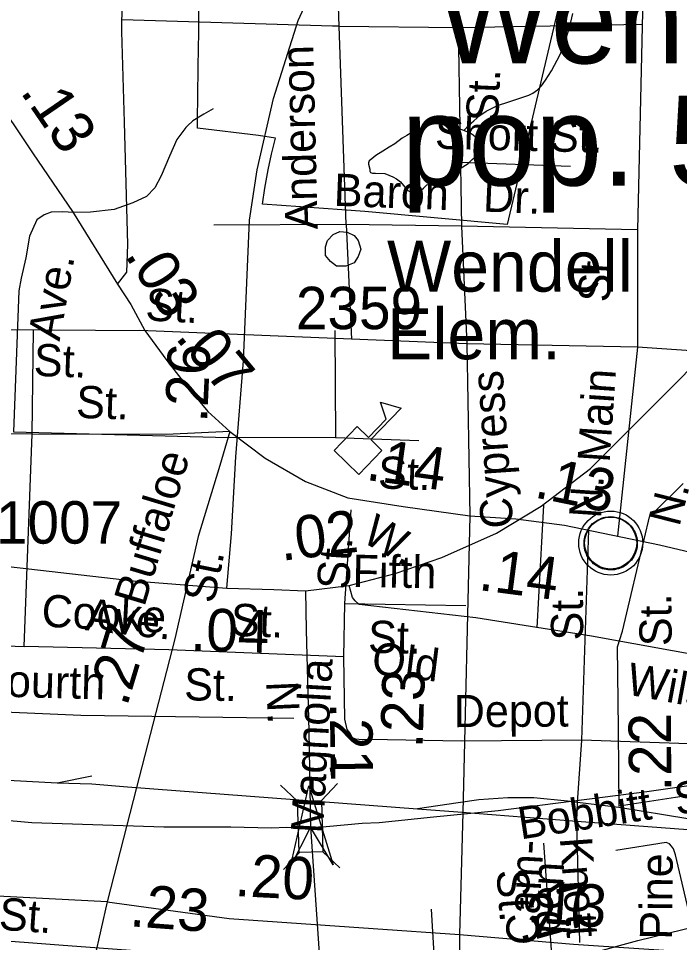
# Model space of a CAD drawing. Extents: x 2169602 to 2449496, y 721995 to 810662.
# Drawn here: x 2428481 to 2430430, y 804442 to 807165 of the extents above; entities that cross this region are included whole.
import ezdxf

# ---------------------------------------------------------------- set-up
doc = ezdxf.new("R2010")
doc.units = 0
doc.layers.add('Default', color=7, linetype='Continuous')

msp = doc.modelspace()

# ---------------------------------------------------------------- linework, layer by layer
at = {"layer": 'Default'}
for p, q in [((2430323.8, 807297.4), (2430306.7, 806542.4)), ((2429407.5, 807142.2), (2428786.7, 807161)), ((2429427.2, 807142.7), (2429407.5, 807142.2)), ((2429427.2, 807142.7), (2429777.5, 807138.1)), ((2429447.2, 806557.5), (2429427.2, 807142.7)), ((2429777.5, 807138.1), (2430320.4, 807147.8)), ((2429777.5, 807138.1), (2429787.3, 806552.8)), ((2429787.3, 806552.8), (2429447.2, 806557.5)), ((2429447.2, 806557.5), (2429463.3, 806220)), ((2430306.7, 806542.4), (2429787.3, 806552.8)), ((2429787.3, 806552.8), (2429803.7, 806206.2)), ((2430306.7, 806542.4), (2430306.7, 806195.9)), ((2428521.3, 805940.3), (2428525.9, 806247.7)), ((2429463.3, 806220), (2428838.8, 806245)), ((2429414.3, 806245.1), (2429415.8, 805929.2)), ((2429803.7, 806206.2), (2429463.3, 806220)), ((2430306.7, 806195.9), (2429803.7, 806206.2)), ((2429803.7, 806206.2), (2429812, 805699.6)), ((2430306.7, 806195.9), (2430247.3, 805639.3)), ((2430571.5, 806178.4), (2430306.7, 806195.9)), ((2428466.4, 805946.7), (2429099.9, 805929.7)), ((2428521.3, 805940.3), (2428094.6, 805941.9)), ((2428498.4, 805314.5), (2428521.3, 805940.3)), ((2429415.8, 805929.2), (2429099.9, 805929.7)), ((2429661.6, 805920.1), (2429415.8, 805929.2)), ((2430029.6, 805730.6), (2430010.2, 805369.1)), ((2429443.3, 805441.1), (2429462.2, 805717.3)), ((2430142.4, 805037.6), (2430163.4, 805656.5)), ((2429440.9, 805283.4), (2429443.3, 805441.1)), ((2429443.3, 805441.1), (2429800.3, 805434.4)), ((2428221.3, 805323.2), (2428498.4, 805314.5)), ((2428924.5, 805304.4), (2428498.4, 805314.5)), ((2429440.9, 805283.4), (2428924.5, 805304.4)), ((2430142.4, 805037.6), (2429788.1, 805034.7)), ((2430130.1, 804854.6), (2430142.4, 805037.6)), ((2430457.4, 805027.4), (2430142.4, 805037.6)), ((2428595.3, 804911.9), (2428698.1, 804933)), ((2429422, 804910), (2429374.6, 804859.8)), ((2428802.4, 804900.9), (2429658, 804835.4)), ((2429253.9, 804905.1), (2429304.1, 804857.8)), ((2430127.5, 804799.5), (2430130.1, 804854.6)), ((2429778.1, 804852.9), (2429658, 804835.4)), ((2429658, 804835.4), (2429776.7, 804826.4)), ((2430136.6, 804441.4), (2430127.5, 804799.5)), ((2430029.1, 804734.8), (2430055.2, 804378.7)), ((2429309.7, 804706.7), (2429262.4, 804656.6)), ((2429378.7, 804708.7), (2429428.9, 804661.4)), ((2428742.7, 804561.8), (2428193.6, 804589.8))]:
    msp.add_line(p, q, dxfattribs=at)
for points in [[(2429096.2, 805485.7), (2429109, 805645.9), (2429122.6, 805873.2), (2429144.6, 806155.9), (2429162.4, 806570.6), (2429185.4, 806719.3), (2429233.5, 806928.7), (2429305.7, 807159), (2429385.2, 807332.9), (2429469, 807557), (2429576.7, 807743.3), (2429698.1, 807900.4), (2429993.2, 808189.4), (2430237, 808457.5), (2430299.8, 808560.1), (2430341.6, 808700.4), (2430379.3, 808895.2), (2430424.3, 809188.4), (2430424.3, 809295.2), (2430409.7, 809580), (2430358.4, 810275.3), (2430382.7, 810458.3)], [(2428773.5, 806382.3), (2428801, 806417.4), (2428804.1, 806499.1), (2428794.2, 806859.3), (2428786.3, 807126.3), (2428791, 807545.2), (2428784.2, 807934.7), (2428785.8, 808235.2), (2428746.6, 808620.6)], [(2429456.1, 805493.6), (2429591.6, 805528.7), (2429729.8, 805576.8), (2429890.9, 805648), (2430022.8, 805727.6), (2430168.2, 805838.6), (2430434, 806104.6), (2430710.2, 806391.5), (2431314, 807005.1), (2431556.8, 807258.5), (2431700.1, 807405.1), (2431895.8, 807643.9)], [(2429427.2, 807142.7), (2429414.7, 807493.9), (2429409.2, 807518.1), (2429397.6, 807534.3), (2429379.7, 807542.7), (2429306.7, 807545.3), (2428967, 807554.4), (2428790.8, 807560.2)], [(2430099.9, 807312.2), (2429922.7, 806557.5), (2429502.2, 806595.9), (2429313.2, 806609.9), (2429201.2, 806617.8), (2429208.2, 806664.9), (2429217.9, 806718.6), (2429227.7, 806765.2), (2429239.2, 806812.3), (2429189.4, 806820.3), (2429009.2, 806841.3), (2429009.2, 806861.3), (2429010.2, 806942.3), (2429010.9, 807014.5), (2429010.9, 807023.2), (2429012.7, 807125.6), (2429013.9, 807254.1)], [(2430099.9, 807312.2), (2429922.7, 806557.5), (2429502.2, 806595.9), (2429313.2, 806609.9), (2429201.2, 806617.8), (2429208.2, 806664.9), (2429217.9, 806718.6), (2429227.7, 806765.2), (2429239.2, 806812.3), (2429189.4, 806820.3), (2429009.2, 806841.3), (2429009.2, 806861.3), (2429010.2, 806942.3), (2429010.9, 807014.5), (2429010.9, 807023.2), (2429012.7, 807125.6), (2429013.9, 807254.1)], [(2429794.6, 806835.1), (2429810.4, 806851.4), (2429824.3, 806863.5), (2429842, 806879.5), (2429860.2, 806891.7), (2429880.1, 806901.7), (2429895.9, 806909.9), (2429915.6, 806915.8), (2429960.1, 806930.2), (2429985.7, 806938.5), (2429997.6, 806944.4), (2430011.7, 806954.4), (2430023.4, 806966.8), (2430035.5, 806982.9), (2430053, 807011.1), (2430078.8, 807059.1), (2430090.5, 807088.9), (2430106.3, 807137.3), (2430116.3, 807179.2)], [(2428400.5, 806949.9), (2428525, 806765.6), (2428641.1, 806596), (2428773.5, 806382.3)], [(2429055.8, 806898.4), (2429027.5, 806883), (2428995.1, 806863.6), (2428979.5, 806848.7)], [(2428979.5, 806848.7), (2428974.7, 806844.1), (2428948, 806808.6), (2428926.9, 806759.1), (2428901.8, 806701.6), (2428883, 806666), (2428858.5, 806640.5), (2428818.1, 806621.3), (2428763.8, 806602.4), (2428693.6, 806593.9), (2428643.6, 806592.9), (2428611.7, 806595.6), (2428577.6, 806594.3), (2428557.5, 806586.7), (2428535.2, 806571.1), (2428514.2, 806523.6), (2428502.9, 806459.8), (2428489.7, 806400.1), (2428482.9, 806362.2), (2428466.4, 805946.7)], [(2429794.6, 806835.1), (2429788.6, 806837.2), (2429754.4, 806848.9), (2429742.3, 806852.7), (2429736.4, 806854.9), (2429728.4, 806858.5), (2429716.1, 806858.7), (2429706.2, 806858.6), (2429700.1, 806854.3), (2429686.3, 806848.2), (2429662.3, 806840.1), (2429638.8, 806828.2), (2429626.2, 806820), (2429612.7, 806811.9), (2429590.8, 806795.7), (2429574.8, 806785.6), (2429555.3, 806773.5), (2429535, 806761.6), (2429523.1, 806751.2), (2429515.3, 806745.1), (2429513.5, 806739.3), (2429513.3, 806735.2), (2429517.2, 806721.2), (2429517.6, 806715.1), (2429519.4, 806711.2), (2429525.6, 806709.4), (2429533.6, 806709.4), (2429561.2, 806707.7), (2429573.3, 806703.5), (2429585.6, 806698), (2429595.7, 806692), (2429607.4, 806683.7), (2429625.8, 806661.8), (2429629.5, 806658), (2429637.7, 806654), (2429650, 806648), (2429653.9, 806648.3), (2429658, 806650.1), (2429675.7, 806664.4), (2429685.3, 806674.3), (2429699.2, 806678.3), (2429723.6, 806686.8), (2429735.5, 806692.7), (2429771.2, 806714.9), (2429807.1, 806737.1), (2429819, 806749.5), (2429831.3, 806759.4), (2429838.9, 806769.6), (2429840.9, 806773.4), (2429842.8, 806779.6), (2429844.8, 806787.4), (2429842.8, 806797.4), (2429838.7, 806803.3), (2429834.6, 806809.6), (2429828.6, 806815.4), (2429822.5, 806821.2), (2429812.8, 806827.1), (2429794.6, 806835.1)], [(2426880.1, 806838.2), (2426906.3, 806540.9), (2426920.9, 806346.1), (2426950.2, 806300), (2426987.9, 806287.5), (2427617.8, 806260.2), (2428269.7, 806249.8), (2428853.6, 806245.2)], [(2430108.8, 806728.9), (2429783.9, 806740.7)], [(2429447.2, 806557.5), (2429056.9, 806555.6)], [(2429428.8, 806536.7), (2429450.5, 806535), (2429471, 806525), (2429482.7, 806511.1), (2429491.1, 806485.1), (2429483.1, 806463.1), (2429471.2, 806445.1), (2429447, 806434.9), (2429419.3, 806434.6), (2429401.3, 806448.7), (2429386.9, 806466.4), (2429386.9, 806492.3), (2429392.9, 806510.4), (2429409.1, 806528.7), (2429428.8, 806536.7)], [(2428773.5, 806382.3), (2428812.2, 806321.6), (2428853.6, 806245.2)], [(2428853.6, 806245.2), (2428918.4, 806157.2), (2428973.9, 806086), (2429039.8, 806006.4), (2429104.7, 805947.8)], [(2429104.7, 805947.8), (2428916.9, 805938.7), (2428521.3, 805940.3)], [(2429104.7, 805947.8), (2429074.9, 805847.7), (2429011.6, 805638.2), (2428942.5, 805336.7), (2428829.8, 804898.8), (2428742.7, 804561.8)], [(2429104.7, 805947.8), (2429208.3, 805869.3), (2429327.6, 805800.1), (2429452.1, 805752), (2429615.3, 805726.8), (2429812, 805699.6)], [(2426379.1, 805847.7), (2427520, 805169.8), (2427548.4, 805152.9), (2427586.6, 805133.4), (2427669, 805094.1), (2427707.2, 805078.5), (2427783.6, 805047.3), (2427827.8, 805029.8), (2427873.8, 805012.3), (2428034, 804962.8), (2428084.7, 804950.6), (2428138, 804942.3), (2428188.9, 804938.1), (2428258.9, 804932.4), (2428323, 804927.1), (2428595.3, 804911.9)], [(2430688.7, 804909.4), (2430418.2, 804868.6), (2430252.9, 804843.1), (2430251.9, 804946.9), (2430250.4, 805072.5), (2430247.7, 805313.2), (2430261.9, 805359.6), (2430330.4, 805645.9), (2430339.2, 805683.4), (2430342.2, 805696.6), (2430440.9, 805794.3)], [(2430688.7, 804909.4), (2430418.2, 804868.6), (2430252.9, 804843.1), (2430251.9, 804946.9), (2430250.4, 805072.5), (2430247.7, 805313.2), (2430261.9, 805359.6), (2430330.4, 805645.9), (2430339.2, 805683.4), (2430342.2, 805696.6), (2430440.9, 805794.3)], [(2429812, 805699.6), (2429791.7, 804825.2), (2429782.2, 804465.5)], [(2429812, 805699.6), (2429948.1, 805690.2), (2430091.4, 805671.3), (2430371.3, 805613.8), (2430500.6, 805583.4)], [(2427484.7, 805696.2), (2427815.4, 805625), (2428022.6, 805599.9), (2428451.6, 805549.6), (2428821, 805507.7), (2429096.2, 805485.7)], [(2429096.2, 805485.7), (2429234.3, 805481.6), (2429328, 805478.4)], [(2429328, 805478.4), (2429456.1, 805493.6)], [(2431486.4, 805120.3), (2431404.8, 805124.5), (2430898.3, 805212.4), (2430171.1, 805344.4), (2429830, 805398.8), (2429485.7, 805438.2), (2429474.1, 805448.5), (2429466.4, 805458.8), (2429456.1, 805493.6)], [(2429328, 805478.4), (2429329.5, 805362.2), (2429337.9, 805064.8), (2429342.1, 804781.9), (2429370.3, 804382.1)], [(2429788.1, 805034.7), (2429514.3, 805040.3), (2429494.3, 805038.8), (2429476.3, 805041.1), (2429466.4, 805045.3), (2429458.7, 805059.5), (2429450.9, 805069.6), (2429443.5, 805099.8), (2429440.9, 805283.4)], [(2429293.2, 805101.4), (2428665.1, 805110.7), (2428167.3, 805132.4)], [(2429342.1, 804781.9), (2429388.2, 804783.3), (2429495.2, 804792.9), (2429545.1, 804795.8), (2429704.9, 804811.9), (2429895.4, 804831), (2430334.2, 804886.5), (2430657.8, 804932.6), (2431254.7, 805017.6), (2431507.3, 805053.5)], [(2428595.3, 804911.9), (2428697.6, 804908.9), (2428802.4, 804900.9)], [(2427786.2, 804860.8), (2427803.4, 804859.3), (2428115.6, 804831.6), (2428520.7, 804795.7), (2428910.4, 804782.6), (2429107.5, 804782.6), (2429226.3, 804779.7), (2429272.4, 804781.1), (2429299.5, 804780.4)], [(2430455.4, 804806.3), (2430252, 804839.2), (2430130.1, 804854.6), (2430100.4, 804858.3), (2430000.7, 804868.4), (2429924.7, 804868), (2429838.5, 804861.7), (2429778.1, 804852.9)], [(2429370.3, 804382.1), (2429716.9, 804358), (2429951.3, 804364.3), (2430056, 804378.9), (2430307.1, 804448), (2431063.6, 804632.3), (2431471.7, 804739.1), (2431930.6, 804835.5)], [(2429776.7, 804826.4), (2430127.5, 804799.5), (2430455.1, 804774.5)], [(2429299.5, 804780.4), (2429342.1, 804781.9)], [(2430468.4, 804487.3), (2430418.6, 804699.6), (2430412.9, 804717.7), (2430407.1, 804725.9), (2430401.2, 804732), (2430391.3, 804736.2), (2430242.9, 804713.2)], [(2428742.7, 804561.8), (2428705.5, 804396.4), (2428649, 804189), (2428488.9, 803926.2), (2428332.5, 803723), (2428121.1, 803457.1), (2427883.6, 803142.9), (2427741.3, 802956.6), (2427617.8, 802837.2), (2427487, 802755.5), (2427359.3, 802711.5), (2426972.2, 802621.5), (2426333.9, 802489.5), (2426152.9, 802466.5), (2426072.2, 802458.9)], [(2428742.7, 804561.8), (2429102.6, 804512.6), (2429527.4, 804483.3), (2429782.2, 804465.5)], [(2429698.3, 804540.2), (2429705.6, 804407.4), (2429705.6, 804358.8)], [(2429782.2, 804465.5), (2429781.2, 804206.8), (2429773.9, 803886.4), (2429760.3, 803553.4), (2429753.5, 803108.4), (2429680.2, 803106.3), (2429601.7, 803093.7), (2429542.1, 803065.5), (2429488.7, 803003.7), (2429458.4, 802920.9), (2429419.2, 802697.9), (2429384.6, 802493.7), (2429340.1, 802224.6), (2429314, 802116.8), (2429265.9, 802000.5), (2429193.1, 801883.2), (2428936.8, 801522), (2428586.2, 801029.8), (2428381.7, 800753.4), (2428101.2, 800362.8), (2428060.7, 800313.9)], [(2428162.8, 804468.3), (2428600.2, 804434.8), (2429076.3, 804399.2), (2429370.3, 804382.1)], [(2429782.2, 804465.5), (2430117.6, 804437.2), (2430488, 804412.1)]]:
    msp.add_lwpolyline(points, dxfattribs=at)
for points in [[(2429412, 805892), (2429480.1, 805962.4), (2429513.2, 805930.4), (2429565.4, 805984.4), (2429548.4, 806034.5), (2429609.4, 806016.1), (2429520.1, 805923.7), (2429553.2, 805891.7), (2429485.2, 805821.3)], [(2430150.1, 805631.2), (2430151.1, 805636.8), (2430152.8, 805643.3), (2430155.8, 805650.5), (2430158.7, 805656.3), (2430162, 805662), (2430165.8, 805667.1), (2430169.8, 805671.5), (2430174.3, 805676.1), (2430179.9, 805680.7), (2430185.3, 805684.4), (2430190.2, 805687.2), (2430195.2, 805689.7), (2430200.7, 805692), (2430206.3, 805693.8), (2430210.7, 805694.9), (2430215.5, 805695.7), (2430219.6, 805696.4), (2430226, 805696.7), (2430230.4, 805696.6), (2430236.1, 805696.3), (2430241, 805695.6), (2430245.9, 805694.6), (2430250.9, 805693.2), (2430256.1, 805691.2), (2430262.7, 805688.3), (2430269, 805684.8), (2430274.1, 805681.3), (2430279.2, 805677.3), (2430282.5, 805674.1), (2430286.7, 805669.7), (2430290.5, 805665), (2430293.6, 805660.5), (2430296.7, 805655.4), (2430299.2, 805650.3), (2430301.2, 805645.3), (2430302.8, 805640.3), (2430304.1, 805635.7), (2430305.2, 805629.6), (2430305.8, 805624.9), (2430306, 805618.9), (2430305.9, 805613.1), (2430305.3, 805607.4), (2430304.3, 805602), (2430302.7, 805595.8), (2430300.8, 805590), (2430298.5, 805584.9), (2430295.4, 805578.9), (2430292.1, 805573.6), (2430288.6, 805568.9), (2430284.4, 805564.1), (2430279.1, 805559.2), (2430274.1, 805555.1), (2430269.1, 805551.6), (2430264.8, 805549.1), (2430258, 805545.9), (2430250.8, 805543.2), (2430244.9, 805541.7), (2430238.3, 805540.4), (2430233.8, 805539.9), (2430229.3, 805539.7), (2430223.8, 805539.7), (2430219.5, 805540.1), (2430213.8, 805540.8), (2430207.9, 805542.1), (2430203.3, 805543.4), (2430198.2, 805545.3), (2430193.6, 805547.3), (2430189.7, 805549.5), (2430182.8, 805553.6), (2430177.3, 805557.9), (2430172.4, 805562.4), (2430167.9, 805567.2), (2430164.7, 805571.2), (2430161.7, 805575.4), (2430157.6, 805582.5), (2430155.9, 805586), (2430154.2, 805590), (2430151.6, 805598.2), (2430150.1, 805605.3), (2430149.4, 805610.4), (2430149.1, 805616.7), (2430149, 805621.4), (2430149.6, 805627.9)], [(2429283.2, 804666), (2429337.5, 804903.7), (2429409.4, 804670.7), (2429342.1, 804781.9)], [(2429374.6, 804859.8), (2429379, 804708.8), (2429308.5, 804706.7), (2429304.1, 804857.8)]]:
    msp.add_lwpolyline(points, close=True, dxfattribs=at)
for centre, radius in [((2430227.7, 805618.8), 94.3), ((2430227.4, 805619), 76.7)]:
    msp.add_circle(centre, radius, dxfattribs=at)

# ---------------------------------------------------------------- texts
for s, height, p in [('Wendell', 265, (2429716, 807032.6)), ('pop. 5,798', 265, (2429610.9, 806672.6)), ('Wendell', 150, (2429568, 806359.9)), ('2359', 125, (2429299.5, 806249.3)), ('Elem.', 150, (2429568, 806160.7)), ('1007', 125, (2428415.1, 805617.3))]:
    msp.add_text(s, height=height, dxfattribs=at).set_placement(p)
for s, height, rotation, p in [('Anderson', 95, 91.4062, (2429363.6, 806543.8)), (' St.', 95, 87.4959, (2429894, 806824.3)), ('.13', 125, 304.3994, (2428484.6, 806948.9)), ('Short St.', 95, 358.6279, (2429708.8, 806781.3)), ('Baron', 95, 357.8245, (2429409.9, 806613.2)), ('Dr.', 95, 357.5588, (2429849.9, 806596.1)), ('.03', 125, 302.5168, (2428793, 806467.7)), (' St.', 95, 86.4558, (2430222.7, 806291.7)), ('Ave.', 95, 79.8482, (2428602.5, 806211.8)), (' St.', 95, 356.9532, (2428819, 806277.2)), ('.07', 125, 309.6372, (2428940.9, 806223.8)), (' St.', 95, 357.9682, (2428490.1, 806113)), ('.26', 125, 87.4431, (2429037.4, 805972.5)), ('Cypress', 95, 93.8739, (2429940.4, 805665.1)), ('Main', 95, 86.0569, (2430224.3, 805854.4)), (' St.', 95, 357.9356, (2428614.9, 805989.5)), ('.14', 125, 352.1204, (2429503.2, 805805.4)), ('Buffaloe', 95, 73.1679, (2428852.3, 805428.3)), (' St.', 95, 357.893, (2429505.1, 805781.6)), ('.13', 125, 348.3735, (2429999, 805754.2)), ('N. ', 95, 86.0569, (2430199, 805689.9)), ('N. ', 95, 75.6816, (2430429.7, 805664.5)), ('.02', 125, 6.7626, (2429257.2, 805566.4)), ('W. ', 95, 330.2139, (2429489.5, 805625.8)), (' St.', 95, 86.0887, (2429453.5, 805444.9)), ('.14', 125, 352.561, (2429835.1, 805480.9)), (' St.', 95, 78.4559, (2429050.9, 805403.4)), ('Fifth', 95, 358.9192, (2429465.6, 805489.9)), ('Cooke', 95, 357.071, (2428547.8, 805372.9)), ('Ave.', 95, 353.5795, (2428676.2, 805362.4)), ('St.', 95, 90.318, (2430146.5, 805332)), (' St.', 95, 90.4582, (2430407.8, 805280.1)), ('.04', 125, 358.2629, (2428987, 805302.5)), (' St.', 95, 357.6672, (2429070.6, 805347.7)), ('.27', 125, 73.1679, (2428800.9, 805134.1)), (' St.', 95, 358.9192, (2429476.4, 805296.3)), ('Old', 95, 352.9286, (2429519.6, 805234.2)), ('Fourth', 95, 358.4691, (2428368.9, 805167.9)), ('Magnolia', 95, 86.792, (2429379.1, 804761.3)), ('Wilson', 95, 349.495, (2430270, 805173.7)), (' St.', 95, 359.1505, (2428934.3, 805156)), ('.23', 125, 88.2505, (2429672.7, 805012.9)), ('N. ', 95, 272.589, (2429211.5, 805210.5)), ('Depot', 95, 0.3315, (2429765, 805076.2)), ('.21', 125, 270.8429, (2429399.2, 805148.6)), ('.22', 125, 90.4582, (2430406.7, 804886.6)), ('Bobbitt  St.', 95, 8.7885, (2429961.8, 804745.2)), ('Knott', 95, 274.1844, (2430077.4, 804749.7)), ('Cam-', 95, 86.6827, (2430012, 804431.5)), ('.20', 125, 357.0571, (2429117.4, 804578.7)), ('Pine', 95, 89.4832, (2430408.3, 804449.7)), ('pen', 95, 86.6827, (2430078.5, 804465)), ('St.', 95, 274.1844, (2429890.4, 804654)), ('.23', 125, 355.7759, (2428807.2, 804489.7)), ('.27', 125, 15.5671, (2429958.1, 804437.6)), ('.13', 125, 355.7395, (2429979.3, 804502.3)), (' St.', 95, 356.0671, (2428386.7, 804482))]:
    msp.add_text(s, height=height, rotation=rotation, dxfattribs=at).set_placement(p)

doc.saveas('drawing.dxf')
